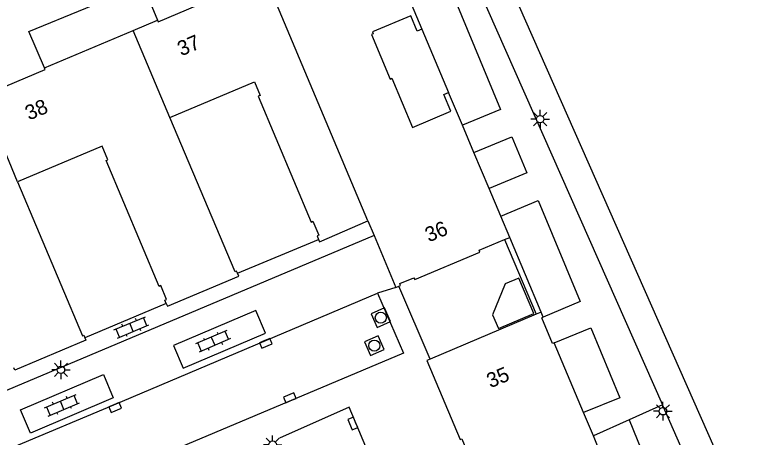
# Model space of a CAD drawing. Extents: x 132994 to 136000, y 393499 to 395512.
# Drawn here: x 134560.6 to 134610.8, y 394944.7 to 394973.2 of the extents above; entities that cross this region are included whole.
import ezdxf

# ---------------------------------------------------------------- set-up
doc = ezdxf.new("R2010")
doc.units = 0
for name, color, linetype in [('gg-afsc-hekwerk', 7, 'Continuous'), ('gg-afsc-muur', 7, 'Continuous'), ('gg-anno-huisnummerreeks BGT', 7, 'Continuous'), ('gg-bbg-gedigitaliseerde bijgebouw', 7, 'Continuous'), ('gg-bbg-hoofdgebouw', 7, 'Continuous'), ('gg-bbg-tussenscheiding', 7, 'Continuous'), ('gg-knt-verharding', 7, 'Continuous'), ('gt-grn-groengrens', 7, 'Continuous'), ('gt-grn-weggrens', 7, 'Continuous'), ('gt-symb-klinker verharding', 7, 'Continuous'), ('gt-symb-kolk', 7, 'Continuous'), ('gt-symb-lichtmast', 7, 'Continuous'), ('gt-symb-rioolschacht', 7, 'Continuous')]:
    doc.layers.add(name, color=color, linetype=linetype)

# ---------------------------------------------------------------- blocks, each defined once
blk = doc.blocks.new('gt0-KL1')
at = {"layer": 'gt-symb-klinker verharding'}
for p, q in [((-1.15, 0.3), (1.15, 0.3)), ((-1, -0.3), (-1, 0.3)), ((-0.5, 0.3), (-0.5, 0.45)), ((0, -0.3), (0, 0.3)), ((0.5, 0.3), (0.5, 0.45)), ((1, -0.3), (1, 0.3)), ((-1.15, -0.3), (1.15, -0.3)), ((-0.5, -0.45), (-0.5, -0.3)), ((0.5, -0.45), (0.5, -0.3))]:
    blk.add_line(p, q, dxfattribs=at)
blk = doc.blocks.new('gt0-KOLK')
at = {"layer": 'gt-symb-kolk'}
blk.add_lwpolyline([(0, 0), (0.375, 0), (0.375, 0.4), (-0.375, 0.4), (-0.375, 0), (0, 0)], dxfattribs=at)
blk = doc.blocks.new('gt0-LMAST')
at = {"layer": 'gt-symb-lichtmast'}
for p, q in [((-0.005, 0.246), (-0.005, 0.621)), ((-0.182, 0.173), (-0.447, 0.438)), ((0.172, 0.173), (0.437, 0.438)), ((-0.255, -0.004), (-0.63, -0.004)), ((-0.182, -0.181), (-0.447, -0.446)), ((-0.005, -0.254), (-0.005, -0.629)), ((0.437, -0.446), (0.172, -0.181)), ((0.245, -0.004), (0.62, -0.004))]:
    blk.add_line(p, q, dxfattribs=at)
blk.add_circle((-0.005, -0.004), 0.25, dxfattribs=at)
blk = doc.blocks.new('gt0-RS')
at = {"layer": 'gt-symb-rioolschacht'}
blk.add_lwpolyline([(-0.5, -0.5), (0.5, -0.5), (0.5, 0.5), (-0.5, 0.5)], close=True, dxfattribs=at)
blk.add_circle((0, 0), 0.375, dxfattribs=at)

msp = doc.modelspace()

# ---------------------------------------------------------------- linework, layer by layer
at = {"layer": 'gg-afsc-hekwerk'}
for p, q in [((134575.643, 394955.782), (134581.109, 394958.053)), ((134588.624, 394949.975), (134586.526, 394954.907)), ((134570.853, 394953.726), (134565.371, 394951.419))]:
    msp.add_line(p, q, dxfattribs=at)
at = {"layer": 'gg-afsc-muur'}
for p, q in [((134588.068, 394972.232), (134589.868, 394967.967)), ((134596.114, 394953.144), (134593.99, 394958.185)), ((134593.643, 394958.039), (134595.78, 394953.003))]:
    msp.add_line(p, q, dxfattribs=at)
at = {"layer": 'gg-bbg-gedigitaliseerde bijgebouw'}
msp.add_lwpolyline([(134593.687, 394955.058), (134592.837, 394952.961), (134593.227, 394952.04), (134595.621, 394953.053), (134594.608, 394955.448), (134593.687, 394955.058)], dxfattribs=at)
at = {"layer": 'gg-bbg-hoofdgebouw'}
for p, q in [((134586.715, 394975.459), (134588.068, 394972.232)), ((134568.624, 394972.136), (134570.266, 394972.828)), ((134562.639, 394969.613), (134568.624, 394972.136)), ((134590.802, 394965.751), (134589.868, 394967.967)), ((134591.578, 394963.91), (134590.802, 394965.751)), ((134592.6, 394961.484), (134591.578, 394963.91)), ((134593.385, 394959.621), (134592.6, 394961.484)), ((134584.442, 394959.295), (134584.853, 394958.313)), ((134593.99, 394958.185), (134593.385, 394959.621)), ((134584.853, 394958.313), (134586.313, 394954.821)), ((134593.643, 394958.039), (134593.99, 394958.185)), ((134586.313, 394954.821), (134586.526, 394954.907)), ((134596.114, 394953.144), (134595.78, 394953.003)), ((134596.257, 394952.805), (134596.114, 394953.144)), ((134595.78, 394953.003), (134588.624, 394949.975)), ((134598.964, 394946.384), (134596.992, 394951.075)), ((134599.629, 394944.803), (134598.964, 394946.384)), ((134600.71, 394942.231), (134599.629, 394944.803))]:
    msp.add_line(p, q, dxfattribs=at)
for points in [[(134570.266, 394972.828), (134570.308, 394972.726), (134572.946, 394973.854), (134572.907, 394973.946)], [(134588.068, 394972.232), (134587.754, 394972.101), (134587.327, 394973.115), (134584.743, 394972.038), (134584.793, 394971.918), (134584.673, 394971.867), (134585.938, 394968.863), (134586.058, 394968.913), (134587.45, 394965.604), (134590.031, 394966.69), (134589.55, 394967.833), (134589.868, 394967.967)], [(134558.357, 394967.799), (134559.994, 394968.498), (134560.034, 394968.39), (134562.682, 394969.512), (134562.639, 394969.613)], [(134571.092, 394966.262), (134576.785, 394968.676), (134577.173, 394967.754), (134577.053, 394967.704), (134580.615, 394959.226), (134580.735, 394959.277), (134581.127, 394958.346), (134581.007, 394958.295), (134581.109, 394958.053)], [(134575.643, 394955.782), (134575.591, 394955.906), (134575.484, 394955.863), (134571.092, 394966.262)], [(134570.853, 394953.726), (134570.756, 394953.956), (134570.876, 394954.007), (134570.484, 394954.937), (134570.364, 394954.887), (134566.791, 394963.365), (134566.911, 394963.415), (134566.522, 394964.337), (134560.827, 394961.937)], [(134560.827, 394961.937), (134565.199, 394951.545), (134565.3, 394951.588), (134565.371, 394951.419)], [(134581.109, 394958.053), (134581.179, 394957.888), (134584.442, 394959.295)], [(134586.526, 394954.907), (134586.634, 394954.95), (134586.586, 394955.071), (134587.538, 394955.467), (134587.589, 394955.35), (134591.986, 394957.198), (134591.936, 394957.318), (134593.643, 394958.039)], [(134570.853, 394953.726), (134570.923, 394953.56), (134575.731, 394955.57), (134575.643, 394955.782)], [(134596.992, 394951.075), (134596.885, 394951.029), (134596.156, 394952.762), (134596.257, 394952.805)], [(134565.371, 394951.419), (134565.44, 394951.256), (134560.64, 394949.227), (134560.568, 394949.397)], [(134588.624, 394949.975), (134588.412, 394949.885), (134590.651, 394944.553), (134590.762, 394944.599), (134591.482, 394942.872), (134591.368, 394942.83), (134592.237, 394940.788)]]:
    msp.add_lwpolyline(points, dxfattribs=at)
at = {"layer": 'gg-bbg-tussenscheiding'}
for p, q in [((134584.442, 394959.295), (134577.478, 394975.87)), ((134571.092, 394966.262), (134568.624, 394972.136)), ((134560.827, 394961.937), (134558.357, 394967.799))]:
    msp.add_line(p, q, dxfattribs=at)
at = {"layer": 'gg-knt-verharding'}
for points in [[(134584.853, 394958.313), (134452.012, 394902.3), (134416.867, 394887.518), (134364.509, 394865.585)], [(134479.21, 394909.82), (134512.95, 394923.988), (134553.597, 394941.148), (134567.323, 394946.906), (134585.093, 394954.434)], [(134585.093, 394954.434), (134586.833, 394950.394), (134569.084, 394942.894), (134554.943, 394936.845), (134541.453, 394931.434), (134527.459, 394925.335), (134500.942, 394914.168), (134480.888, 394905.757)], [(134571.327, 394950.892), (134571.979, 394949.364), (134577.529, 394951.736), (134576.876, 394953.263), (134571.327, 394950.892)], [(134561.038, 394946.561), (134566.614, 394948.937), (134567.283, 394947.368), (134561.707, 394944.991), (134561.038, 394946.561)], [(134587.998, 394935.056), (134588.081, 394935.09), (134583.167, 394946.755), (134578.479, 394944.646)]]:
    msp.add_lwpolyline(points, dxfattribs=at)
at = {"layer": 'gt-grn-groengrens'}
for p, q in [((134604.285, 394946.894), (134602.033, 394945.883)), ((134614.941, 394922.799), (134604.285, 394946.894)), ((134602.033, 394945.883), (134599.629, 394944.803))]:
    msp.add_line(p, q, dxfattribs=at)
for points in [[(134591.288, 394981.359), (134616.754, 394923.684), (134626.169, 394916.976), (134634.666, 394920.796)], [(134589.816, 394980.798), (134589.363, 394980.634), (134604.285, 394946.894)], [(134586.715, 394975.459), (134589.378, 394976.477), (134593.375, 394966.815), (134590.802, 394965.751)], [(134562.639, 394969.613), (134561.592, 394972.072), (134569.266, 394975.246), (134570.266, 394972.828)], [(134591.578, 394963.91), (134594.138, 394964.969), (134595.14, 394962.547), (134592.6, 394961.484)], [(134593.385, 394959.621), (134595.917, 394960.669), (134598.734, 394953.859), (134596.257, 394952.805)], [(134596.992, 394951.075), (134599.463, 394952.096), (134601.418, 394947.372), (134598.964, 394946.384)], [(134602.033, 394945.883), (134603.124, 394943.246), (134600.71, 394942.231)]]:
    msp.add_lwpolyline(points, dxfattribs=at)
at = {"layer": 'gt-grn-weggrens'}
msp.add_line((134586.313, 394954.821), (134585.093, 394954.434), dxfattribs=at)

# ---------------------------------------------------------------- block references
at = {"layer": 'gt-symb-klinker verharding'}
for p, rotation in [((134568.501, 394952.121), 22.822540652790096), ((134574.004, 394951.188), -156.7412406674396), ((134563.83, 394946.865), 22.822540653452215)]:
    msp.add_blockref('gt0-KL1', p, dxfattribs=dict(at, rotation=rotation))
at = {"layer": 'gt-symb-kolk'}
for p, rotation in [((134577.483, 394951.233), -156.92177859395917), ((134579.251, 394947.191), 22.89759102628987), ((134567.323, 394946.906), -157.23027336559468), ((134583.606, 394945.713), 112.82254065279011)]:
    msp.add_blockref('gt0-KOLK', p, dxfattribs=dict(at, rotation=rotation))
at = {"layer": 'gt-symb-lichtmast'}
for p in [(134596.049, 394966.161), (134563.758, 394949.261), (134604.322, 394946.472), (134578.024, 394944.219)]:
    msp.add_blockref('gt0-LMAST', p, dxfattribs=at)
at = {"layer": 'gt-symb-rioolschacht'}
for p, rotation in [((134585.307, 394952.773), -66.10152212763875), ((134584.873, 394950.895), 23.642501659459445)]:
    msp.add_blockref('gt0-RS', p, dxfattribs=dict(at, rotation=rotation))

# ---------------------------------------------------------------- texts
at = {"layer": 'gg-anno-huisnummerreeks BGT'}
for s, rotation, p in [('37', 23, (134571.862, 394970.39)), ('38', 22.8, (134561.6, 394966.061)), ('36', 22.7, (134588.541, 394957.846)), ('35', 22.8, (134592.695, 394948.011))]:
    msp.add_text(s, height=1, rotation=rotation, dxfattribs=at).set_placement(p)

doc.saveas('drawing.dxf')
